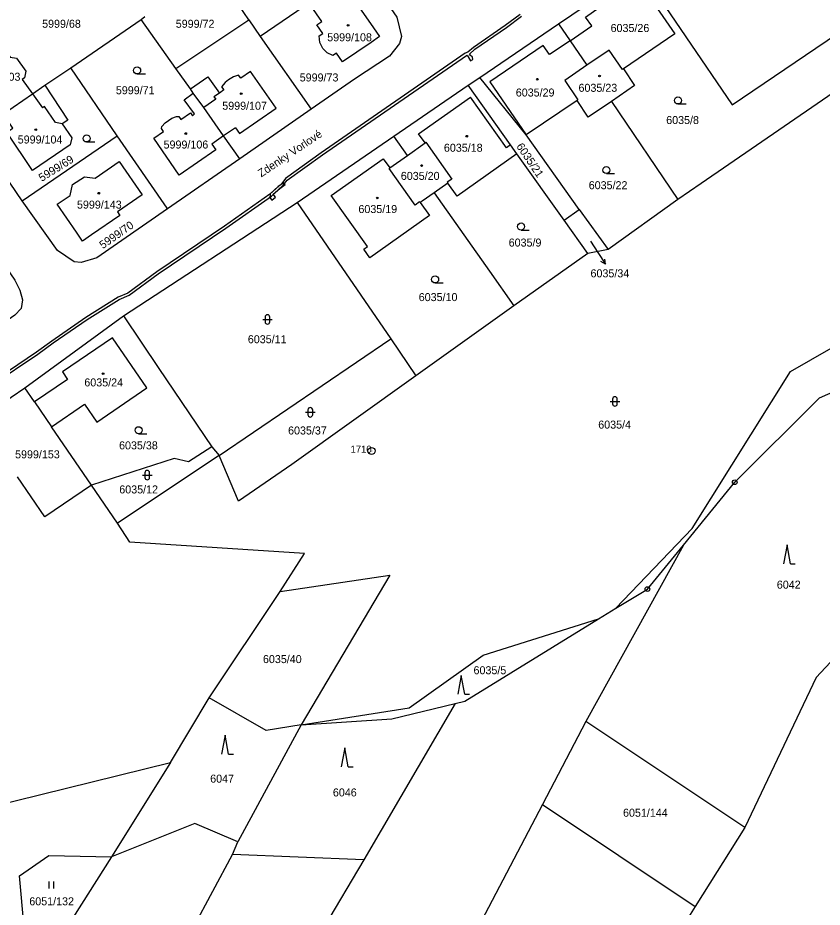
# Model space of a CAD drawing. Extents: x -644096 to -634268, y -1141430 to -1133463.
# Drawn here: x -639477.5 to -639306.8, y -1139193.4 to -1139004.5 of the extents above; entities that cross this region are included whole.
import ezdxf

# ---------------------------------------------------------------- set-up
doc = ezdxf.new("R2010")
doc.units = 0
for name, color, linetype in [('_CIVIL_CONSTRUCTION', 7, 'Continuous'), ('B_Hranice _3D', 7, 'Continuous'), ('M_Svah_Nasyp', 7, 'Continuous'), ('M_Svah_Zarez', 7, 'Continuous'), ('svrsek_osa_sjezdy', 7, 'Continuous'), ('svrsek_osa_terminal_VRT', 7, 'Continuous'), ('svrsek_osa_VRT', 7, 'Continuous'), ('svrsek_popisy_VRT', 7, 'Continuous'), ('terminal_VRT', 7, 'Continuous')]:
    doc.layers.add(name, color=color, linetype=linetype)

msp = doc.modelspace()

# ---------------------------------------------------------------- linework, layer by layer
at = {"layer": '_CIVIL_CONSTRUCTION'}
for centre, radius in [((-639402.42, -1139096.52), 0.75), ((-639402.42, -1139096.52), 0.03), ((-639325.33, -1139103.18), 0.5), ((-639325.33, -1139103.18), 0.0303), ((-639343.86, -1139125.85), 0.5), ((-639343.86, -1139125.85), 0.0303)]:
    msp.add_circle(centre, radius, dxfattribs=at)
at = {"layer": 'B_Hranice _3D'}
for points in [[(-639370.86, -1139003.82), (-639374.08, -1139006.17), (-639380.78, -1139010.81), (-639382.01, -1139011.84), (-639382.52, -1139012.08), (-639413.09, -1139033.24), (-639420.7, -1139038.64), (-639421.49, -1139039.7), (-639423.99, -1139042.02), (-639433.59, -1139048.82), (-639447.99, -1139058.51), (-639454.12, -1139062.99), (-639456.19, -1139063.89), (-639463.03, -1139068.2), (-639470.28, -1139073.18), (-639473.51, -1139075.54), (-639483.32, -1139082.1)], [(-639483.02, -1139082.5), (-639473.23, -1139075.94), (-639470, -1139073.58), (-639462.75, -1139068.62), (-639455.95, -1139064.33), (-639453.86, -1139063.43), (-639447.71, -1139058.91), (-639433.31, -1139049.24), (-639423.67, -1139042.4), (-639421.11, -1139040.04), (-639420.34, -1139039), (-639412.81, -1139033.64), (-639382.26, -1139012.52), (-639382.15, -1139012.46), (-639381.38, -1139013.68), (-639380.94, -1139013.41), (-639380.98, -1139012.91), (-639381.47, -1139012.49), (-639381.64, -1139012.24), (-639380.48, -1139011.21), (-639373.8, -1139006.57), (-639370.58, -1139004.22)]]:
    msp.add_lwpolyline(points, dxfattribs=at)
msp.add_lwpolyline([(-639420.77, -1139039.97), (-639421.06, -1139039.56), (-639422.22, -1139040.36), (-639423.92, -1139041.93), (-639423.9, -1139042.5), (-639424.06, -1139042.63), (-639423.57, -1139043.26), (-639422.77, -1139042.65), (-639423.26, -1139042.02), (-639421.9, -1139040.76)], close=True, dxfattribs=at)
at = {"layer": 'M_Svah_Nasyp'}
for p, q in [((-639366.01, -1139010.43), (-639377.34, -1139018.11)), ((-639364.68, -1139012.34), (-639366.01, -1139010.43)), ((-639360.24, -1139009.43), (-639364.68, -1139012.34)), ((-639430.64, -1139016.69), (-639431.74, -1139017.09)), ((-639430.16, -1139017.36), (-639430.64, -1139016.69)), ((-639428.08, -1139015.91), (-639430.16, -1139017.36)), ((-639422.66, -1139023.72), (-639428.08, -1139015.91)), ((-639440.87, -1139019.64), (-639437.13, -1139017.04)), ((-639437.13, -1139017.04), (-639434.71, -1139020.51)), ((-639433.48, -1139018.31), (-639434.23, -1139019.23)), ((-639432.75, -1139017.69), (-639433.48, -1139018.31)), ((-639431.74, -1139017.09), (-639432.75, -1139017.69)), ((-639377.34, -1139018.11), (-639369.62, -1139029.42)), ((-639434.71, -1139020.51), (-639435.86, -1139021.3)), ((-639433.77, -1139019.86), (-639434.71, -1139020.51)), ((-639434.23, -1139019.23), (-639433.77, -1139019.86)), ((-639474.34, -1139020.65), (-639472.24, -1139023.66)), ((-639435.49, -1139021.84), (-639437.98, -1139023.6)), ((-639435.86, -1139021.3), (-639435.49, -1139021.84)), ((-639392.47, -1139029.16), (-639381.42, -1139021.36)), ((-639373.79, -1139032.15), (-639381.42, -1139021.36)), ((-639471.82, -1139023.37), (-639472.24, -1139023.66)), ((-639469.49, -1139026.75), (-639471.82, -1139023.37)), ((-639430.46, -1139029.12), (-639422.66, -1139023.72)), ((-639468.08, -1139027.04), (-639469.49, -1139026.75)), ((-639431.28, -1139027.93), (-639433.83, -1139029.62)), ((-639431.28, -1139027.93), (-639430.46, -1139029.12)), ((-639391.07, -1139031.11), (-639392.47, -1139029.16)), ((-639372.91, -1139031.5), (-639373.79, -1139032.15))]:
    msp.add_line(p, q, dxfattribs=at)
at = {"layer": 'M_Svah_Zarez'}
for centre in [(-639407.38, -1139006.13), (-639354.03, -1139016.89), (-639367.24, -1139017.57), (-639430.08, -1139020.66), (-639473.68, -1139028.3), (-639441.84, -1139029.12), (-639382.2, -1139029.69), (-639391.78, -1139035.91), (-639460.31, -1139041.79), (-639401.19, -1139042.79), (-639459.38, -1139080.1)]:
    msp.add_circle(centre, 0.175, dxfattribs=at)
at = {"layer": 'svrsek_osa_sjezdy'}
for p, q in [((-639452.17, -1139016.46), (-639450.42, -1139016.46)), ((-639337.38, -1139022.84), (-639335.63, -1139022.84)), ((-639462.89, -1139030.91), (-639461.14, -1139030.91)), ((-639352.58, -1139037.62), (-639350.83, -1139037.62)), ((-639370.68, -1139049.61), (-639368.93, -1139049.61)), ((-639388.93, -1139060.85), (-639387.18, -1139060.85)), ((-639425.5, -1139068.6), (-639423.5, -1139068.6)), ((-639425, -1139068.1), (-639425, -1139069.1)), ((-639424, -1139069.1), (-639424, -1139068.1)), ((-639351.75, -1139086.01), (-639349.75, -1139086.01)), ((-639351.25, -1139085.51), (-639351.25, -1139086.51)), ((-639350.25, -1139086.51), (-639350.25, -1139085.51)), ((-639416.41, -1139088.32), (-639414.41, -1139088.32)), ((-639415.91, -1139087.82), (-639415.91, -1139088.82)), ((-639414.91, -1139088.82), (-639414.91, -1139087.82)), ((-639451.85, -1139092.87), (-639450.1, -1139092.87)), ((-639451.01, -1139101.66), (-639449.01, -1139101.66)), ((-639450.51, -1139101.16), (-639450.51, -1139102.16)), ((-639449.51, -1139102.16), (-639449.51, -1139101.16)), ((-639314.23, -1139116.47), (-639314.98, -1139120.47)), ((-639313.48, -1139120.47), (-639314.23, -1139116.47)), ((-639313.48, -1139120.47), (-639312.48, -1139120.47)), ((-639383.38, -1139144.2), (-639384.13, -1139148.2)), ((-639382.63, -1139148.2), (-639383.38, -1139144.2)), ((-639382.63, -1139148.2), (-639381.63, -1139148.2)), ((-639433.49, -1139156.89), (-639434.24, -1139160.89)), ((-639432.74, -1139160.89), (-639433.49, -1139156.89)), ((-639408.1, -1139159.59), (-639408.85, -1139163.59)), ((-639407.35, -1139163.59), (-639408.1, -1139159.59)), ((-639432.74, -1139160.89), (-639431.74, -1139160.89)), ((-639407.35, -1139163.59), (-639406.35, -1139163.59)), ((-639470.83, -1139189.43), (-639470.83, -1139187.93)), ((-639469.83, -1139189.43), (-639469.83, -1139187.93))]:
    msp.add_line(p, q, dxfattribs=at)
for centre in [(-639452.17, -1139015.71), (-639337.38, -1139022.09), (-639462.89, -1139030.16), (-639352.58, -1139036.87), (-639370.68, -1139048.86), (-639388.93, -1139060.1), (-639451.85, -1139092.12)]:
    msp.add_circle(centre, 0.75, dxfattribs=at)
for centre, start, end in [((-639424.5, -1139068.1), 0, 180), ((-639424.5, -1139069.1), 180, 359.9879), ((-639350.75, -1139085.51), 0, 180), ((-639350.75, -1139086.51), 180, 359.9879), ((-639415.41, -1139087.82), 0, 180), ((-639415.41, -1139088.82), 180, 359.9879), ((-639450.01, -1139101.16), 0, 180), ((-639450.01, -1139102.16), 180, 359.9879)]:
    msp.add_arc(centre, 0.5, start, end, dxfattribs=at)
at = {"layer": 'svrsek_osa_terminal_VRT'}
msp.add_arc((-642050.26, -1145189.6), 8802.25, 41.413152, 75.317049, dxfattribs=at)
at = {"layer": 'svrsek_popisy_VRT'}
for p, q in [((-639355.95, -1139051.96), (-639354.41, -1139054.36)), ((-639354.41, -1139054.36), (-639352.78, -1139056.88)), ((-639352.78, -1139056.88), (-639353.74, -1139056.31)), ((-639352.78, -1139056.88), (-639352.9, -1139055.76))]:
    msp.add_line(p, q, dxfattribs=at)
at = {"layer": 'terminal_VRT'}
for p, q in [((-639428.45, -1139004.94), (-639435.82, -1138994.06)), ((-639362.74, -1139005.84), (-639345.56, -1138994.08)), ((-639466.25, -1139015.13), (-639451.28, -1139004.9)), ((-639451.28, -1139004.9), (-639450.5, -1139004.29)), ((-639443.94, -1139015.29), (-639451.28, -1139004.9)), ((-639443.94, -1139015.29), (-639428.45, -1139004.94)), ((-639428.45, -1139004.94), (-639426.02, -1139008.52)), ((-639379.41, -1139017.18), (-639362.74, -1139005.84)), ((-639362.74, -1139005.84), (-639360.24, -1139009.43)), ((-639426.02, -1139008.52), (-639415.24, -1139023.93)), ((-639360.24, -1139009.43), (-639356.69, -1139014.62)), ((-639471.77, -1139018.87), (-639466.25, -1139015.13)), ((-639456.39, -1139029.62), (-639466.25, -1139015.13)), ((-639381.91, -1139018.86), (-639379.41, -1139017.18)), ((-639369.62, -1139029.42), (-639379.41, -1139017.18)), ((-639397.7, -1139029.69), (-639381.91, -1139018.86)), ((-639480.51, -1139024.91), (-639474.39, -1139020.68)), ((-639358.8, -1139022.11), (-639369.62, -1139029.42)), ((-639351.52, -1139022.28), (-639337.43, -1139043.1)), ((-639415.24, -1139023.93), (-639430.39, -1139034.5)), ((-639476.54, -1139043.39), (-639486.45, -1139028.96)), ((-639476.54, -1139043.39), (-639456.39, -1139029.62)), ((-639430.39, -1139034.5), (-639433.83, -1139029.62)), ((-639418.19, -1139043.74), (-639397.7, -1139029.69)), ((-639394.8, -1139033.76), (-639397.7, -1139029.69)), ((-639358.33, -1139045.22), (-639369.62, -1139029.42)), ((-639398.53, -1139036.41), (-639394.8, -1139033.76)), ((-639361.51, -1139047.52), (-639371.58, -1139033.4)), ((-639430.39, -1139034.5), (-639445.75, -1139045.13)), ((-639386.23, -1139039.65), (-639389.16, -1139041.72)), ((-639337.43, -1139043.1), (-639352.22, -1139053.71)), ((-639455.08, -1139067.8), (-639418.19, -1139043.74)), ((-639418.19, -1139043.74), (-639398.34, -1139072.68)), ((-639361.51, -1139047.52), (-639358.33, -1139045.22)), ((-639358.33, -1139045.22), (-639352.22, -1139053.71)), ((-639356.52, -1139054.6), (-639361.51, -1139047.52)), ((-639352.22, -1139053.71), (-639356.52, -1139054.6)), ((-639356.52, -1139054.6), (-639372.23, -1139065.7)), ((-639372.23, -1139065.7), (-639393, -1139080.55)), ((-639475.98, -1139083.1), (-639455.08, -1139067.8)), ((-639434.78, -1139097.48), (-639398.34, -1139072.68)), ((-639398.34, -1139072.68), (-639393, -1139080.55)), ((-639485.97, -1139089.93), (-639475.98, -1139083.1)), ((-639473.92, -1139086.12), (-639475.98, -1139083.1)), ((-639473.92, -1139086.12), (-639470.34, -1139091.37)), ((-639461.88, -1139103.77), (-639470.34, -1139091.37)), ((-639436.33, -1139095.65), (-639434.78, -1139097.48)), ((-639434.78, -1139097.48), (-639456.31, -1139111.87)), ((-639456.31, -1139111.87), (-639461.88, -1139103.77)), ((-639336.23, -1139116.5), (-639356.91, -1139154.02)), ((-639436.88, -1139148.95), (-639421.81, -1139126.38)), ((-639354.22, -1139132.2), (-639350.6, -1139129.95)), ((-639445.11, -1139162.66), (-639436.88, -1139148.95)), ((-639384.7, -1139150.19), (-639404.04, -1139183.35)), ((-639356.91, -1139154.02), (-639366.14, -1139171.61)), ((-639323.2, -1139176.53), (-639356.91, -1139154.02)), ((-639417.35, -1139154.71), (-639430.8, -1139179.57)), ((-639445.11, -1139162.66), (-639457.62, -1139182.75)), ((-639366.14, -1139171.61), (-639394.59, -1139225.79)), ((-639366.14, -1139171.61), (-639333.72, -1139193.26)), ((-639323.2, -1139176.53), (-639333.72, -1139193.26)), ((-639431.9, -1139182.24), (-639430.8, -1139179.57)), ((-639457.62, -1139182.75), (-639470, -1139202.21)), ((-639450.15, -1139216.23), (-639431.9, -1139182.24)), ((-639404.04, -1139183.35), (-639431.9, -1139182.24)), ((-639404.04, -1139183.35), (-639430.56, -1139228.09)), ((-639333.72, -1139193.26), (-639341.34, -1139205.38))]:
    msp.add_line(p, q, dxfattribs=at)
for points in [[(-639404.46, -1138993.6), (-639408.73, -1138996.64), (-639426.02, -1139008.52)], [(-639404.46, -1138993.6), (-639397.03, -1139004.4), (-639396.07, -1139008.49), (-639396.46, -1139009.96), (-639398.62, -1139012.66), (-639406, -1139017.54), (-639415.24, -1139023.93)], [(-639345.56, -1138994.08), (-639325.87, -1139023.01), (-639301.31, -1139006.4)], [(-639360.24, -1139009.43), (-639355.63, -1139006.27), (-639357.01, -1139004.38), (-639355.3, -1139003.17), (-639347.51, -1138997.88), (-639345.74, -1138996.76), (-639344.25, -1138998.89), (-639338.07, -1139007.96), (-639348.97, -1139015.4)], [(-639409.43, -1138998.1), (-639407.15, -1139001.4), (-639406.12, -1139000.69), (-639401.98, -1139006.7), (-639400.73, -1139008.51), (-639402.53, -1139009.77), (-639408.59, -1139013.87), (-639409.84, -1139012.03), (-639410.61, -1139012.54), (-639411.83, -1139011.97), (-639412.78, -1139011.03), (-639413.39, -1139009.75), (-639413.51, -1139008.33), (-639412.78, -1139007.85), (-639414.02, -1139006.01), (-639412.97, -1139005.31), (-639415.24, -1139002.04), (-639409.43, -1138998.1)], [(-639480.51, -1139024.91), (-639482.6, -1139021.8), (-639483.85, -1139022.68), (-639489.25, -1139014.83), (-639481.44, -1139009.44), (-639479.09, -1139012.86), (-639477.74, -1139013.1), (-639475.78, -1139015.88), (-639476.04, -1139017.26), (-639476.57, -1139017.62), (-639474.39, -1139020.68)], [(-639348.97, -1139015.4), (-639349.17, -1139015.49), (-639351.96, -1139011.39), (-639356.69, -1139014.62)], [(-639356.69, -1139014.62), (-639361.41, -1139017.84), (-639358.6, -1139021.96), (-639358.8, -1139022.11)], [(-639296.06, -1139014.71), (-639332.43, -1139039.69), (-639337.43, -1139043.1)], [(-639440.25, -1139020.52), (-639440.87, -1139019.64), (-639443.94, -1139015.29)], [(-639348.97, -1139015.4), (-639346.6, -1139018.92), (-639351.52, -1139022.28)], [(-639471.77, -1139018.87), (-639466.89, -1139026.24), (-639468.08, -1139027.04), (-639466.05, -1139030.01), (-639466.39, -1139031.5), (-639474.34, -1139036.96), (-639479.8, -1139028.82), (-639478.54, -1139027.98), (-639480.57, -1139024.95)], [(-639474.39, -1139020.68), (-639474.34, -1139020.65), (-639471.77, -1139018.87)], [(-639433.83, -1139029.62), (-639436.31, -1139031.34), (-639435.44, -1139032.58), (-639443.28, -1139037.96), (-639448.65, -1139030.13), (-639446.58, -1139028.7), (-639447.02, -1139028.07), (-639446.9, -1139027.62), (-639446.24, -1139026.83), (-639444.79, -1139025.85), (-639443.78, -1139025.5), (-639443.34, -1139025.5), (-639442.88, -1139026.16), (-639440.83, -1139024.75), (-639440.41, -1139025.33), (-639439.96, -1139024.95), (-639442.16, -1139021.94), (-639440.25, -1139020.52)], [(-639433.83, -1139029.62), (-639437.98, -1139023.6), (-639440.25, -1139020.52)], [(-639371.58, -1139033.4), (-639372.91, -1139031.5), (-639381.91, -1139018.86)], [(-639351.52, -1139022.28), (-639356.43, -1139025.64), (-639358.8, -1139022.11)], [(-639445.75, -1139045.13), (-639445.82, -1139044.98), (-639456.39, -1139029.62)], [(-639394.8, -1139033.76), (-639391.07, -1139031.11), (-639390.89, -1139030.98), (-639385.39, -1139038.77), (-639386.36, -1139039.47), (-639386.23, -1139039.65)], [(-639371.58, -1139033.4), (-639384.26, -1139042.38), (-639386.23, -1139039.65)], [(-639456.33, -1139045.74), (-639455.81, -1139046.51), (-639461.83, -1139050.65), (-639463.73, -1139051.96), (-639465.04, -1139050.07), (-639469.12, -1139044.11), (-639466.38, -1139042.24), (-639465.9, -1139039.97), (-639463.36, -1139038.32), (-639461.1, -1139038.61), (-639455.95, -1139035.07), (-639451.09, -1139042.15), (-639456.33, -1139045.74)], [(-639392.08, -1139043.79), (-639390.09, -1139046.54), (-639402.75, -1139055.51), (-639404.08, -1139053.64), (-639403.3, -1139053.08), (-639410.96, -1139042.29), (-639399.93, -1139034.48), (-639398.53, -1139036.41)], [(-639392.08, -1139043.79), (-639392.21, -1139043.61), (-639393.18, -1139044.32), (-639398.71, -1139036.54), (-639398.53, -1139036.41)], [(-639389.16, -1139041.72), (-639391.64, -1139043.48), (-639392.08, -1139043.79)], [(-639389.16, -1139041.72), (-639377.37, -1139058.36), (-639372.23, -1139065.7)], [(-639445.75, -1139045.13), (-639460.73, -1139055.48), (-639464.03, -1139056.53), (-639465.53, -1139056.37), (-639469.07, -1139053.93), (-639476.54, -1139043.39)], [(-639485.55, -1139049.46), (-639478.15, -1139060.27), (-639477.05, -1139062.37), (-639476.47, -1139064.43), (-639476.81, -1139066.27), (-639478.12, -1139067.66), (-639497.59, -1139081.26)], [(-639455.08, -1139067.8), (-639447.58, -1139079.04), (-639436.33, -1139095.65)], [(-639350.6, -1139129.95), (-639334.38, -1139113.01), (-639313.47, -1139079.68), (-639295.71, -1139069.45), (-639270.7, -1139071.16), (-639271.04, -1139074.7), (-639260.61, -1139074.01)], [(-639470.34, -1139091.37), (-639463.35, -1139086.6), (-639460.75, -1139090.4), (-639450.09, -1139083.14), (-639457.36, -1139072.48), (-639468.01, -1139079.74), (-639466.94, -1139081.36), (-639473.92, -1139086.12)], [(-639336.23, -1139116.5), (-639325.33, -1139103.18), (-639307.33, -1139085.22), (-639288.69, -1139077), (-639271.49, -1139076.79)], [(-639393, -1139080.55), (-639419.32, -1139099.42), (-639430.62, -1139107.19), (-639434.78, -1139097.48)], [(-639436.33, -1139095.65), (-639441.25, -1139098.83), (-639444.33, -1139098.15), (-639461.88, -1139103.77)], [(-639461.88, -1139103.77), (-639471.78, -1139110.54), (-639477.57, -1139102.01)], [(-639421.81, -1139126.38), (-639416.61, -1139118.31), (-639453.69, -1139115.93), (-639456.31, -1139111.87)], [(-639279.75, -1139114.32), (-639308.05, -1139144.63), (-639323.2, -1139176.53)], [(-639350.6, -1139129.95), (-639343.86, -1139125.85), (-639336.23, -1139116.5)], [(-639421.81, -1139126.38), (-639398.5, -1139122.88), (-639417.35, -1139154.71)], [(-639417.35, -1139154.71), (-639394.45, -1139151.09), (-639378.7, -1139139.88), (-639354.22, -1139132.2)], [(-639384.7, -1139150.19), (-639382.64, -1139149.7), (-639354.22, -1139132.2)], [(-639417.35, -1139154.71), (-639424.78, -1139155.93), (-639436.88, -1139148.95)], [(-639417.35, -1139154.71), (-639398.11, -1139153.41), (-639384.7, -1139150.19)], [(-639519.7, -1139213.27), (-639522.16, -1139213.73), (-639495.88, -1139181.72), (-639489.29, -1139173.57), (-639445.11, -1139162.66)], [(-639430.8, -1139179.57), (-639439.91, -1139175.67), (-639457.62, -1139182.75)], [(-639476.11, -1139197.74), (-639477.14, -1139186.78), (-639470.92, -1139182.43), (-639457.62, -1139182.75)]]:
    msp.add_lwpolyline(points, dxfattribs=at)

# ---------------------------------------------------------------- texts
at = {"layer": '_CIVIL_CONSTRUCTION'}
msp.add_text('1710', height=1.5, dxfattribs=at).set_placement((-639406.87, -1139096.9))
at = {"layer": 'svrsek_osa_VRT'}
for s, p in [('5999/68', (-639472.33, -1139006.65)), ('5999/72', (-639443.97, -1139006.65)), ('6035/26', (-639351.68, -1139007.55)), ('5999/108', (-639411.82, -1139009.52)), ('5999/103', (-639486.42, -1139017.9)), ('5999/73', (-639417.66, -1139018.05)), ('6035/23', (-639358.49, -1139020.25)), ('5999/71', (-639456.68, -1139020.77)), ('6035/29', (-639371.8, -1139021.25)), ('5999/107', (-639434.1, -1139024.06)), ('6035/8', (-639339.88, -1139027.1)), ('5999/104', (-639477.51, -1139031.23)), ('5999/106', (-639446.55, -1139032.3)), ('6035/18', (-639387.06, -1139032.98)), ('6035/20', (-639396.2, -1139038.96)), ('6035/22', (-639356.32, -1139040.94)), ('5999/143', (-639464.93, -1139045.06)), ('6035/19', (-639405.2, -1139046)), ('6035/9', (-639373.31, -1139053.12)), ('6035/34', (-639355.94, -1139059.65)), ('6035/10', (-639392.4, -1139064.7)), ('6035/11', (-639428.67, -1139073.65)), ('6035/24', (-639463.37, -1139082.82)), ('6035/4', (-639354.3, -1139091.78)), ('6035/37', (-639420.13, -1139093.03)), ('6035/38', (-639456, -1139096.19)), ('5999/153', (-639478.07, -1139098.09)), ('6035/12', (-639455.95, -1139105.55)), ('6042', (-639316.4, -1139125.77)), ('6035/40', (-639425.46, -1139141.58)), ('6035/5', (-639380.77, -1139143.95)), ('6047', (-639436.66, -1139166.97)), ('6046', (-639410.62, -1139169.9)), ('6051/144', (-639349.04, -1139174.21)), ('6051/132', (-639475.05, -1139193.02))]:
    msp.add_text(s, height=1.7, dxfattribs=at).set_placement(p)
for s, rotation, p in [('6035/21', 304, (-639371.77, -1139031.83)), ('5999/69', 32, (-639472.41, -1139039.4)), ('5999/70', 35, (-639459.44, -1139053.69))]:
    msp.add_text(s, height=1.7, rotation=rotation, dxfattribs=at).set_placement(p)
at = {"layer": 'svrsek_popisy_VRT'}
msp.add_text('Zdenky Vorlové', height=1.7, rotation=34, dxfattribs=at).set_placement((-639425.82, -1139038.46))

doc.saveas('drawing.dxf')
